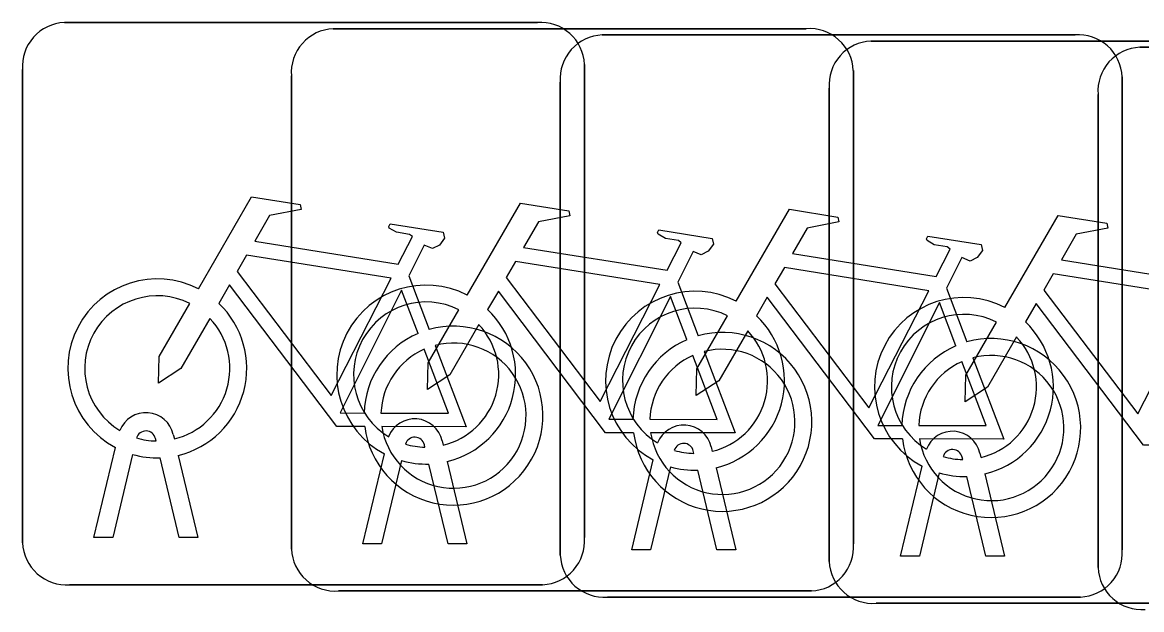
# Model space of a CAD drawing. Extents: x 162186 to 163152, y 385513 to 386513.
# Drawn here: x 162771.845 to 162773.835, y 386417.87 to 386418.914 of the extents above; entities that cross this region are included whole.
import ezdxf

# ---------------------------------------------------------------- set-up
doc = ezdxf.new("R2010")
doc.units = 0
doc.layers.add('IMGEO_Fietsenrek', color=7, linetype='Continuous')

msp = doc.modelspace()

# ---------------------------------------------------------------- linework, layer by layer
at = {"layer": 'IMGEO_Fietsenrek'}
for p, q in [((162771.9199, 386418.9135), (162772.7608, 386418.9135)), ((162772.7608, 386418.9135), (162771.9199, 386418.9135)), ((162772.3979, 386418.9025), (162773.2388, 386418.9025)), ((162773.2388, 386418.9025), (162772.3979, 386418.9025)), ((162772.8759, 386418.8915), (162773.7168, 386418.8915)), ((162773.7168, 386418.8915), (162772.8759, 386418.8915)), ((162773.3539, 386418.8805), (162774.1948, 386418.8805)), ((162774.1948, 386418.8805), (162773.3539, 386418.8805)), ((162773.8319, 386418.8695), (162774.6728, 386418.8695)), ((162774.6728, 386418.8695), (162773.8319, 386418.8695)), ((162771.8455, 386417.9889), (162771.8455, 386418.8298)), ((162771.8455, 386418.8298), (162771.8455, 386417.9889)), ((162772.8445, 386418.8391), (162772.8445, 386417.9982)), ((162772.8445, 386417.9982), (162772.8445, 386418.8391)), ((162773.3225, 386418.8281), (162773.3225, 386417.9872)), ((162773.3225, 386417.9872), (162773.3225, 386418.8281)), ((162772.3235, 386417.9779), (162772.3235, 386418.8188)), ((162772.3235, 386418.8188), (162772.3235, 386417.9779)), ((162772.8015, 386417.9669), (162772.8015, 386418.8078)), ((162772.8015, 386418.8078), (162772.8015, 386417.9669)), ((162773.8005, 386418.8171), (162773.8005, 386417.9762)), ((162773.8005, 386417.9762), (162773.8005, 386418.8171)), ((162773.2795, 386417.9559), (162773.2795, 386418.7968)), ((162773.2795, 386418.7968), (162773.2795, 386417.9559)), ((162773.7575, 386417.9449), (162773.7575, 386418.7858)), ((162773.7575, 386418.7858), (162773.7575, 386417.9449)), ((162772.5322, 386418.4632), (162772.5685, 386418.368)), ((162773.0102, 386418.4522), (162773.0465, 386418.357)), ((162773.4882, 386418.4412), (162773.5245, 386418.346)), ((162772.0829, 386418.1699), (162772.0819, 386418.1742)), ((162772.1136, 386418.1814), (162772.1154, 386418.1735)), ((162772.5916, 386418.1704), (162772.5934, 386418.1625)), ((162771.9725, 386417.9983), (162772.0108, 386418.1583)), ((162772.5609, 386418.1589), (162772.5599, 386418.1632)), ((162773.0389, 386418.1479), (162773.0379, 386418.1522)), ((162773.0696, 386418.1594), (162773.0714, 386418.1515)), ((162772.0412, 386418.1461), (162772.0059, 386417.9983)), ((162772.124, 386417.9983), (162772.0901, 386418.14)), ((162772.1224, 386418.1443), (162772.1574, 386417.9983)), ((162772.4505, 386417.9873), (162772.4888, 386418.1473)), ((162772.5192, 386418.1351), (162772.4839, 386417.9873)), ((162772.6004, 386418.1333), (162772.6354, 386417.9873)), ((162772.9285, 386417.9763), (162772.9668, 386418.1363)), ((162773.5169, 386418.1369), (162773.5159, 386418.1412)), ((162773.5476, 386418.1484), (162773.5494, 386418.1405)), ((162772.602, 386417.9873), (162772.5681, 386418.129)), ((162772.9972, 386418.1241), (162772.9619, 386417.9763)), ((162773.08, 386417.9763), (162773.0461, 386418.118)), ((162773.0784, 386418.1223), (162773.1134, 386417.9763)), ((162773.4065, 386417.9653), (162773.4448, 386418.1253)), ((162773.4752, 386418.1131), (162773.4399, 386417.9653)), ((162773.5564, 386418.1113), (162773.5914, 386417.9653)), ((162773.558, 386417.9653), (162773.5241, 386418.107)), ((162772.0059, 386417.9983), (162771.9725, 386417.9983)), ((162772.1574, 386417.9983), (162772.124, 386417.9983)), ((162772.4839, 386417.9873), (162772.4505, 386417.9873)), ((162772.6354, 386417.9873), (162772.602, 386417.9873)), ((162772.9619, 386417.9763), (162772.9285, 386417.9763)), ((162773.1134, 386417.9763), (162773.08, 386417.9763)), ((162773.4399, 386417.9653), (162773.4065, 386417.9653)), ((162773.5914, 386417.9653), (162773.558, 386417.9653)), ((162772.7701, 386417.9145), (162771.9292, 386417.9145)), ((162771.9292, 386417.9145), (162772.7701, 386417.9145)), ((162773.2481, 386417.9035), (162772.4072, 386417.9035)), ((162772.4072, 386417.9035), (162773.2481, 386417.9035)), ((162773.7261, 386417.8925), (162772.8852, 386417.8925)), ((162772.8852, 386417.8925), (162773.7261, 386417.8925)), ((162774.2041, 386417.8815), (162773.3632, 386417.8815)), ((162773.3632, 386417.8815), (162774.2041, 386417.8815))]:
    msp.add_line(p, q, dxfattribs=at)
for points in [[(162772.1581, 386418.4402), (162772.2528, 386418.6037), (162772.339, 386418.5899), (162772.3407, 386418.5812), (162772.2846, 386418.5703), (162772.2584, 386418.525), (162772.5136, 386418.4842)], [(162772.6361, 386418.4292), (162772.7308, 386418.5927), (162772.817, 386418.5789), (162772.8187, 386418.5702), (162772.7626, 386418.5593), (162772.7364, 386418.514), (162772.9916, 386418.4732)], [(162773.1141, 386418.4182), (162773.2088, 386418.5817), (162773.295, 386418.5679), (162773.2967, 386418.5592), (162773.2406, 386418.5483), (162773.2144, 386418.503), (162773.4696, 386418.4622)], [(162773.5921, 386418.4072), (162773.6868, 386418.5707), (162773.773, 386418.5569), (162773.7747, 386418.5482), (162773.7186, 386418.5373), (162773.6924, 386418.492), (162773.9476, 386418.4512)], [(162772.5136, 386418.4842), (162772.5386, 386418.533), (162772.5335, 386418.537), (162772.5103, 386418.5407), (162772.4976, 386418.5482), (162772.4966, 386418.5513), (162772.4988, 386418.5559), (162772.5936, 386418.5408), (162772.5959, 386418.5305), (162772.5865, 386418.5181), (162772.5741, 386418.5117), (162772.5596, 386418.5179), (162772.5322, 386418.4632)], [(162772.9916, 386418.4732), (162773.0166, 386418.522), (162773.0115, 386418.526), (162772.9883, 386418.5297), (162772.9756, 386418.5372), (162772.9746, 386418.5403), (162772.9768, 386418.5449), (162773.0716, 386418.5298), (162773.0739, 386418.5195), (162773.0645, 386418.5071), (162773.0521, 386418.5007), (162773.0376, 386418.5069), (162773.0102, 386418.4522)], [(162773.4696, 386418.4622), (162773.4946, 386418.511), (162773.4895, 386418.515), (162773.4663, 386418.5187), (162773.4536, 386418.5262), (162773.4526, 386418.5293), (162773.4548, 386418.5339), (162773.5496, 386418.5188), (162773.5519, 386418.5085), (162773.5425, 386418.4961), (162773.5301, 386418.4897), (162773.5156, 386418.4959), (162773.4882, 386418.4412)], [(162772.5007, 386418.459), (162772.2439, 386418.5), (162772.2272, 386418.4712), (162772.3942, 386418.2509), (162772.5007, 386418.459)], [(162772.9787, 386418.448), (162772.7219, 386418.489), (162772.7052, 386418.4602), (162772.8722, 386418.2399), (162772.9787, 386418.448)], [(162773.4567, 386418.437), (162773.1999, 386418.478), (162773.1832, 386418.4492), (162773.3502, 386418.2289), (162773.4567, 386418.437)], [(162773.9347, 386418.426), (162773.6779, 386418.467), (162773.6612, 386418.4382), (162773.8282, 386418.2179), (162773.9347, 386418.426)], [(162772.4538, 386418.1955), (162772.4041, 386418.1956), (162772.2134, 386418.4473), (162772.1944, 386418.4145)], [(162772.5487, 386418.361), (162772.5194, 386418.4378), (162772.41, 386418.2197), (162772.4527, 386418.2196)], [(162772.9318, 386418.1845), (162772.8821, 386418.1846), (162772.6914, 386418.4363), (162772.6724, 386418.4035)], [(162772.1788, 386418.3877), (162772.1272, 386418.2985), (162772.0873, 386418.2725), (162772.0885, 386418.32), (162772.143, 386418.4142)], [(162773.0267, 386418.35), (162772.9974, 386418.4268), (162772.888, 386418.2087), (162772.9307, 386418.2086)], [(162773.4098, 386418.1735), (162773.3601, 386418.1736), (162773.1694, 386418.4253), (162773.1504, 386418.3925)], [(162773.5047, 386418.339), (162773.4754, 386418.4158), (162773.366, 386418.1977), (162773.4087, 386418.1976)], [(162773.8878, 386418.1625), (162773.8381, 386418.1626), (162773.6474, 386418.4143), (162773.6284, 386418.3815)], [(162772.6568, 386418.3767), (162772.6052, 386418.2875), (162772.5653, 386418.2615), (162772.5665, 386418.309), (162772.621, 386418.4032)], [(162773.1348, 386418.3657), (162773.0832, 386418.2765), (162773.0433, 386418.2505), (162773.0445, 386418.298), (162773.099, 386418.3922)], [(162773.6128, 386418.3547), (162773.5612, 386418.2655), (162773.5213, 386418.2395), (162773.5225, 386418.287), (162773.577, 386418.3812)], [(162772.4827, 386418.2195), (162772.6026, 386418.2193), (162772.5594, 386418.3329)], [(162772.5792, 386418.3398), (162772.6342, 386418.1952), (162772.4841, 386418.1955)], [(162773.0572, 386418.3288), (162773.1122, 386418.1842), (162772.9621, 386418.1845)], [(162772.9607, 386418.2085), (162773.0806, 386418.2083), (162773.0374, 386418.3219)], [(162773.4387, 386418.1975), (162773.5586, 386418.1973), (162773.5154, 386418.3109)], [(162773.5352, 386418.3178), (162773.5902, 386418.1732), (162773.4401, 386418.1735)]]:
    msp.add_lwpolyline(points, dxfattribs=at)
for centre, radius, start, end in [((162771.9232, 386418.8356), 0.0779, 92.4484, 184.2845), ((162771.9232, 386418.8356), 0.0779, 92.4484, 184.2845), ((162772.7666, 386418.8358), 0.0779, 2.4484, 94.2845), ((162772.7666, 386418.8358), 0.0779, 2.4484, 94.2845), ((162772.4012, 386418.8246), 0.0779, 92.4484, 184.2845), ((162772.4012, 386418.8246), 0.0779, 92.4484, 184.2845), ((162772.8792, 386418.8136), 0.0779, 92.4484, 184.2845), ((162772.8792, 386418.8136), 0.0779, 92.4484, 184.2845), ((162773.2446, 386418.8248), 0.0779, 2.4484, 94.2845), ((162773.2446, 386418.8248), 0.0779, 2.4484, 94.2845), ((162773.7226, 386418.8138), 0.0779, 2.4484, 94.2845), ((162773.7226, 386418.8138), 0.0779, 2.4484, 94.2845), ((162773.3572, 386418.8026), 0.0779, 92.4484, 184.2845), ((162773.3572, 386418.8026), 0.0779, 92.4484, 184.2845), ((162773.8352, 386418.7916), 0.0779, 92.4484, 184.2845), ((162773.8352, 386418.7916), 0.0779, 92.4484, 184.2845), ((162772.0851, 386418.2989), 0.159, 62.6766, 242.1369), ((162772.5631, 386418.2879), 0.159, 62.6766, 242.1369), ((162773.0411, 386418.2769), 0.159, 62.6766, 242.1369), ((162772.0851, 386418.2989), 0.129, 63.3192, 238.903), ((162772.0851, 386418.2989), 0.159, 283.5766, 46.6042), ((162772.5631, 386418.2879), 0.129, 63.3192, 238.903), ((162773.5191, 386418.2659), 0.159, 62.6766, 242.1369), ((162772.5631, 386418.2879), 0.159, 283.5766, 46.6042), ((162773.0411, 386418.2769), 0.129, 63.3192, 238.903), ((162773.0411, 386418.2769), 0.159, 283.5766, 46.6042), ((162773.5191, 386418.2659), 0.129, 63.3192, 238.903), ((162772.0851, 386418.2989), 0.129, 283.6043, 43.4302), ((162772.6117, 386418.2149), 0.159, 187.0065, 105.7708), ((162772.5631, 386418.2879), 0.129, 283.6043, 43.4302), ((162773.5191, 386418.2659), 0.159, 283.5766, 46.6042), ((162772.6117, 386418.2149), 0.159, 113.3408, 178.3217), ((162773.0897, 386418.2039), 0.159, 113.3408, 178.3217), ((162773.0897, 386418.2039), 0.159, 187.0065, 105.7708), ((162773.0411, 386418.2769), 0.129, 283.6043, 43.4302), ((162773.5677, 386418.1929), 0.159, 187.0065, 105.7708), ((162773.5191, 386418.2659), 0.129, 283.6043, 43.4302), ((162772.6117, 386418.2149), 0.129, 113.923, 177.9556), ((162772.6117, 386418.2149), 0.129, 188.6715, 104.5883), ((162773.0897, 386418.2039), 0.129, 188.6715, 104.5883), ((162773.5677, 386418.1929), 0.159, 113.3408, 178.3217), ((162773.0897, 386418.2039), 0.129, 113.923, 177.9556), ((162773.5677, 386418.1929), 0.129, 113.923, 177.9556), ((162773.5677, 386418.1929), 0.129, 188.6715, 104.5883), ((162772.0649, 386418.1703), 0.0499, 12.8025, 158.6934), ((162772.5429, 386418.1593), 0.0499, 12.8025, 158.6934), ((162773.0209, 386418.1483), 0.0499, 12.8025, 158.6934), ((162772.0649, 386418.1703), 0.0174, 12.8025, 163.4502), ((162772.0851, 386418.2989), 0.129, 253.415, 269.0204), ((162772.5429, 386418.1593), 0.0174, 12.8025, 163.4502), ((162773.4989, 386418.1373), 0.0499, 12.8025, 158.6934), ((162772.5631, 386418.2879), 0.129, 253.415, 269.0204), ((162773.0209, 386418.1483), 0.0174, 12.8025, 163.4502), ((162773.0411, 386418.2769), 0.129, 253.415, 269.0204), ((162773.4989, 386418.1373), 0.0174, 12.8025, 163.4502), ((162772.0851, 386418.2989), 0.159, 253.9967, 271.7867), ((162772.5631, 386418.2879), 0.159, 253.9967, 271.7867), ((162773.5191, 386418.2659), 0.129, 253.415, 269.0204), ((162773.0411, 386418.2769), 0.159, 253.9967, 271.7867), ((162773.5191, 386418.2659), 0.159, 253.9967, 271.7867), ((162772.7668, 386417.9924), 0.0779, 272.4484, 4.2845), ((162772.7668, 386417.9924), 0.0779, 272.4484, 4.2845), ((162771.9234, 386417.9922), 0.0779, 182.4484, 274.2845), ((162771.9234, 386417.9922), 0.0779, 182.4484, 274.2845), ((162772.4014, 386417.9812), 0.0779, 182.4484, 274.2845), ((162772.4014, 386417.9812), 0.0779, 182.4484, 274.2845), ((162773.2448, 386417.9814), 0.0779, 272.4484, 4.2845), ((162773.2448, 386417.9814), 0.0779, 272.4484, 4.2845), ((162773.7228, 386417.9704), 0.0779, 272.4484, 4.2845), ((162773.7228, 386417.9704), 0.0779, 272.4484, 4.2845), ((162772.8794, 386417.9702), 0.0779, 182.4484, 274.2845), ((162772.8794, 386417.9702), 0.0779, 182.4484, 274.2845), ((162773.3574, 386417.9592), 0.0779, 182.4484, 274.2845), ((162773.3574, 386417.9592), 0.0779, 182.4484, 274.2845), ((162773.8354, 386417.9482), 0.0779, 182.4484, 274.2845), ((162773.8354, 386417.9482), 0.0779, 182.4484, 274.2845)]:
    msp.add_arc(centre, radius, start, end, dxfattribs=at)

doc.saveas('drawing.dxf')
